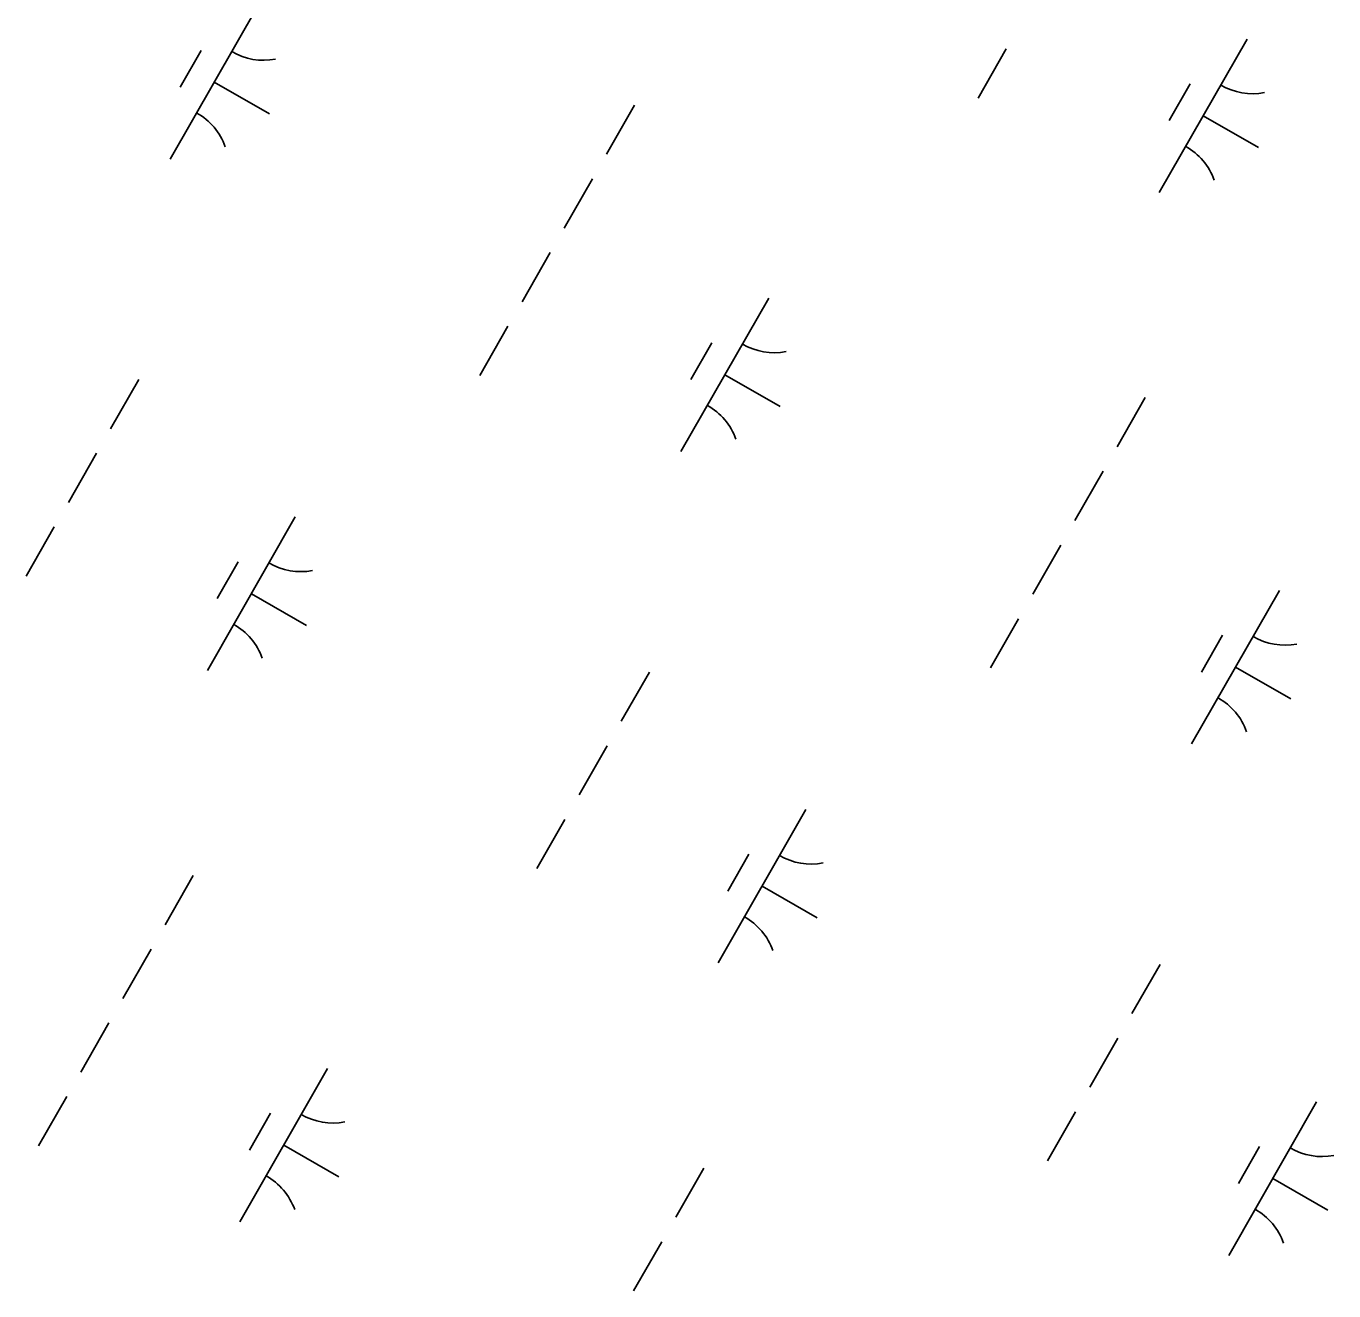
# Model space of a CAD drawing. Extents: x 3930721 to 3950824, y 220441 to 242861.
# Drawn here: x 3943861.3 to 3944230.9, y 234732.7 to 235090.2 of the extents above; entities that cross this region are included whole.
import ezdxf

# ---------------------------------------------------------------- set-up
doc = ezdxf.new("R2010")
doc.units = 0
doc.layers.add('V-WETL-SWMP', color=7, linetype='Continuous')

msp = doc.modelspace()

# ---------------------------------------------------------------- linework, layer by layer
at = {"layer": 'V-WETL-SWMP'}
for p, q in [((3943926.89, 235096.01), (3943902.04, 235052.62)), ((3944206.42, 235086.55), (3944181.57, 235043.17)), ((3943910.75, 235083.35), (3943904.79, 235072.94)), ((3944138.3, 235083.74), (3944130.35, 235069.86)), ((3943914.46, 235074.31), (3943930.08, 235065.37)), ((3944190.28, 235073.9), (3944184.32, 235063.49)), ((3944033.26, 235067.84), (3944025.31, 235053.96)), ((3944194, 235064.86), (3944209.62, 235055.91)), ((3944021.33, 235047.02), (3944013.38, 235033.13)), ((3944009.4, 235026.19), (3944001.45, 235012.3)), ((3944071.23, 235013.34), (3944046.38, 234969.95)), ((3943997.48, 235005.36), (3943989.52, 234991.48)), ((3944055.09, 235000.69), (3944049.13, 234990.28)), ((3943893.1, 234990.29), (3943885.14, 234976.41)), ((3944058.81, 234991.65), (3944074.42, 234982.7)), ((3944177.6, 234985.18), (3944169.65, 234971.29)), ((3943881.17, 234969.46), (3943873.22, 234955.58)), ((3944165.67, 234964.35), (3944157.72, 234950.47)), ((3943937.36, 234951.45), (3943912.51, 234908.06)), ((3943869.24, 234948.64), (3943861.29, 234934.75)), ((3944153.74, 234943.52), (3944145.79, 234929.64)), ((3943921.22, 234938.8), (3943915.26, 234928.38)), ((3944215.57, 234930.68), (3944190.72, 234887.29)), ((3943924.94, 234929.76), (3943940.56, 234920.81)), ((3944141.82, 234922.7), (3944133.87, 234908.81)), ((3944199.43, 234918.02), (3944193.47, 234907.61)), ((3944203.15, 234908.98), (3944218.77, 234900.04)), ((3944037.44, 234907.62), (3944029.49, 234893.74)), ((3944025.51, 234886.8), (3944017.56, 234872.91)), ((3944081.7, 234868.78), (3944056.85, 234825.4)), ((3944013.58, 234865.97), (3944005.63, 234852.09)), ((3944065.57, 234856.13), (3944059.6, 234845.72)), ((3943908.54, 234850.07), (3943900.59, 234836.19)), ((3944069.28, 234847.09), (3944084.9, 234838.14)), ((3943896.61, 234829.25), (3943888.66, 234815.36)), ((3944181.78, 234824.96), (3944173.83, 234811.07)), ((3943884.68, 234808.42), (3943876.73, 234794.54)), ((3944169.85, 234804.13), (3944161.9, 234790.25)), ((3943946.51, 234795.57), (3943921.66, 234752.19)), ((3943872.76, 234787.59), (3943864.81, 234773.71)), ((3943930.37, 234782.92), (3943924.41, 234772.51)), ((3944157.92, 234783.31), (3944149.97, 234769.42)), ((3944226.05, 234786.12), (3944201.2, 234742.73)), ((3943934.09, 234773.88), (3943949.71, 234764.93)), ((3944209.91, 234773.47), (3944203.94, 234763.05)), ((3944052.88, 234767.41), (3944044.93, 234753.52)), ((3944213.62, 234764.42), (3944229.24, 234755.48)), ((3944040.95, 234746.58), (3944033, 234732.7))]:
    msp.add_line(p, q, dxfattribs=at)
for centre, start, end in [((3943928.4, 235098.16), 239.4279, 280.9715), ((3944207.93, 235088.71), 239.4279, 280.9715), ((3943900.94, 235050.23), 19.4279, 60.9715), ((3944180.48, 235040.77), 19.4279, 60.9715), ((3944072.74, 235015.5), 239.4279, 280.9715), ((3944045.28, 234967.56), 19.4279, 60.9715), ((3943938.87, 234953.61), 239.4279, 280.9715), ((3943911.42, 234905.67), 19.4279, 60.9715), ((3944217.08, 234932.83), 239.4279, 280.9715), ((3944189.63, 234884.89), 19.4279, 60.9715), ((3944083.21, 234870.94), 239.4279, 280.9715), ((3944055.76, 234823), 19.4279, 60.9715), ((3943948.02, 234797.73), 239.4279, 280.9715), ((3944227.55, 234788.28), 239.4279, 280.9715), ((3943920.57, 234749.79), 19.4279, 60.9715), ((3944200.1, 234740.34), 19.4279, 60.9715)]:
    msp.add_arc(centre, 17.62, start, end, dxfattribs=at)

doc.saveas('drawing.dxf')
